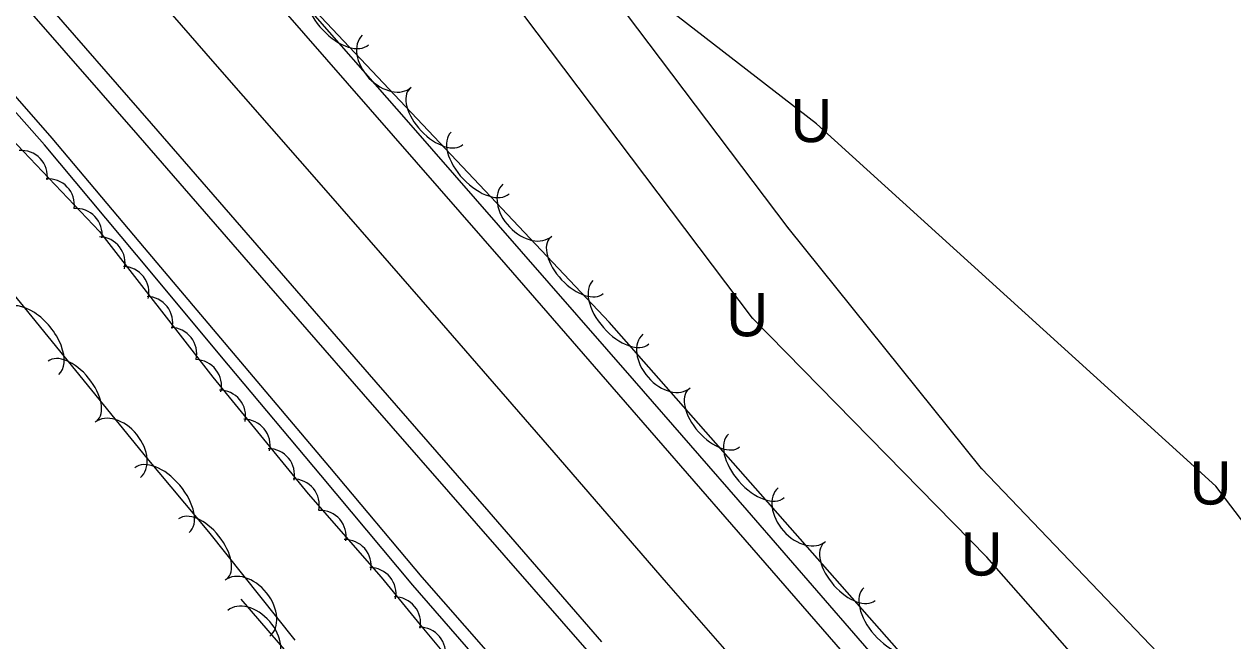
# Model space of a CAD drawing. Extents: x 954793 to 988390, y 1867850 to 1924428.
# Drawn here: x 965627.9 to 965795.7, y 1898518.9 to 1898604.5 of the extents above; entities that cross this region are included whole.
import ezdxf

# ---------------------------------------------------------------- set-up
doc = ezdxf.new("R2010")
doc.units = 0
for name, color, linetype in [('Default', 7, 'Continuous'), ('S_DITCHLINE', 7, 'Continuous'), ('S_EDGE_PAVEMENT', 7, 'Continuous'), ('S_FIBER_OPTIC_CABLE', 7, 'Continuous'), ('S_PAVEMENT_CROWN', 7, 'Continuous'), ('S_SHOULDER', 7, 'Continuous'), ('S_TREE', 7, 'Continuous'), ('S_UNDERGROUND_CABLE', 7, 'Continuous'), ('S_UTL_PT_SYM', 7, 'Continuous'), ('S_WATER_UTILITIES', 7, 'Continuous')]:
    doc.layers.add(name, color=color, linetype=linetype)

msp = doc.modelspace()

# ---------------------------------------------------------------- linework, layer by layer
at = {"layer": 'S_DITCHLINE'}
for points in [[(965786.15, 1898410.32), (965777.81, 1898419.35), (965765.63, 1898432.6), (965753.46, 1898445.85), (965741.29, 1898459.09), (965729.12, 1898472.34), (965717.31, 1898485.9), (965705.51, 1898499.46), (965693.7, 1898513.02), (965681.9, 1898526.58), (965669.1, 1898541.87), (965656.31, 1898557.16), (965643.51, 1898572.44), (965630.72, 1898587.73), (965614.5, 1898606.07), (965598.28, 1898624.4), (965586.73, 1898638.09), (965575.18, 1898651.77), (965563.62, 1898665.45), (965552.07, 1898679.14), (965539.1, 1898693.76)], [(965791.86, 1898414.71), (965789.68, 1898413.69), (965786.59, 1898414.13), (965779.11, 1898420.99), (965766.95, 1898434.14), (965754.79, 1898447.29), (965742.63, 1898460.45), (965730.47, 1898473.6), (965718.65, 1898487.13), (965706.83, 1898500.67), (965695.02, 1898514.2), (965683.2, 1898527.73), (965670.35, 1898542.97), (965657.5, 1898558.2), (965644.65, 1898573.43), (965631.8, 1898588.66), (965615.66, 1898607.07), (965599.53, 1898625.48), (965587.97, 1898639.23), (965576.4, 1898652.98), (965564.83, 1898666.73), (965553.26, 1898680.48), (965540.28, 1898695.02)]]:
    msp.add_lwpolyline(points, dxfattribs=at)
at = {"layer": 'S_EDGE_PAVEMENT'}
for points in [[(965741.61, 1898517.31), (965726.19, 1898535.02), (965710.51, 1898553.05), (965694.83, 1898571.08), (965679.2, 1898588.99), (965663.56, 1898606.89), (965648.15, 1898624.57), (965632.74, 1898642.24), (965617.48, 1898659.88), (965602.22, 1898677.51), (965587.3, 1898694.75), (965572.38, 1898711.98), (965557.13, 1898729.75), (965541.89, 1898747.52), (965539.42, 1898750.42)], [(965708.14, 1898518.75), (965692.47, 1898536.77), (965676.8, 1898554.78), (965661.19, 1898572.74), (965645.58, 1898590.7), (965630.17, 1898608.4), (965614.75, 1898626.11), (965599.39, 1898643.82), (965584.03, 1898661.53), (965569.21, 1898678.79), (965554.4, 1898696.05), (965539.02, 1898713.89)]]:
    msp.add_lwpolyline(points, dxfattribs=at)
at = {"layer": 'S_FIBER_OPTIC_CABLE'}
for p, q in [((965729.06, 1898563.68), (965647.19, 1898672.1)), ((965761.6, 1898530.47), (965729.06, 1898563.68)), ((965818.05, 1898466.49), (965761.6, 1898530.47))]:
    msp.add_line(p, q, dxfattribs=at)
at = {"layer": 'S_PAVEMENT_CROWN'}
msp.add_lwpolyline([(965732.68, 1898509.21), (965717.12, 1898526.99), (965701.5, 1898545.01), (965685.88, 1898563.02), (965670.17, 1898581), (965654.46, 1898598.98), (965639.17, 1898616.54), (965623.89, 1898634.1), (965608.39, 1898651.99), (965592.88, 1898669.89), (965578.12, 1898686.97), (965563.36, 1898704.06), (965548.02, 1898721.84), (965532.67, 1898739.61)], dxfattribs=at)
at = {"layer": 'S_SHOULDER'}
for points in [[(965706.43, 1898517.21), (965690.73, 1898535.16), (965675.02, 1898553.12), (965659.39, 1898571.09), (965643.76, 1898589.06), (965628.34, 1898606.7), (965612.92, 1898624.34), (965597.6, 1898642.04), (965582.28, 1898659.75), (965567.44, 1898677.07), (965552.61, 1898694.39), (965537.13, 1898712.22)], [(965937.77, 1898296.15), (965922.28, 1898313.79), (965906.79, 1898331.43), (965892.09, 1898348.42), (965877.39, 1898365.42), (965861.93, 1898383.16), (965846.46, 1898400.9), (965832.8, 1898416.76), (965819.15, 1898432.62), (965804.31, 1898449.43), (965789.48, 1898466.24), (965774.33, 1898483.85), (965759.18, 1898501.45), (965743.74, 1898519.23), (965728.31, 1898537.02), (965712.65, 1898554.97), (965696.99, 1898572.93), (965681.31, 1898590.84), (965665.62, 1898608.76), (965654.79, 1898621.13), (965643.97, 1898633.5)]]:
    msp.add_lwpolyline(points, dxfattribs=at)
at = {"layer": 'S_TREE'}
for points in [[(965444.39, 1898774), (965464.64, 1898750.89), (965489.53, 1898722.55), (965505.39, 1898706.31), (965519.91, 1898690.06), (965533.08, 1898677.75), (965546.83, 1898663.95), (965562.76, 1898644.46), (965589.91, 1898611.83), (965644.93, 1898544.22), (965653.51, 1898534.01), (965665.49, 1898518.97)], [(965831.4, 1898424.47), (965709.15, 1898563.13), (965664.45, 1898610.51), (965657.97, 1898619.1), (965660.38, 1898626.71), (965677.36, 1898624.9), (965695.39, 1898614.25), (965708.1, 1898610.13), (965712.6, 1898615.54), (965713.55, 1898629.59), (965707.56, 1898647.23), (965692.26, 1898658.87), (965677.92, 1898667.36), (965668.43, 1898674.16), (965660.51, 1898686.79), (965661.57, 1898696.29), (965678.92, 1898701.9), (965699.26, 1898701.31), (965729.82, 1898697.88), (965755.57, 1898695.77), (965775.41, 1898696.94), (965798.22, 1898696.59), (965819.38, 1898693.33), (965844.08, 1898690.38)], [(965564.17, 1898660.58), (965583.38, 1898638.65), (965598.22, 1898619.95), (965613.56, 1898602.37), (965624.28, 1898590.52), (965638.36, 1898575.71), (965654.11, 1898555.48), (965667.34, 1898539.3), (965677.47, 1898527.7), (965682.91, 1898521.11), (965690.33, 1898512.2), (965698.7, 1898502.82), (965705.86, 1898494.95), (965768.38, 1898423.33), (965782.03, 1898408.69)], [(965658.01, 1898524.65), (965712.12, 1898461.87), (965731.91, 1898437.82), (965755.49, 1898415.1), (965768.57, 1898402.26), (965778.23, 1898391.16), (965785.14, 1898383.07)]]:
    msp.add_lwpolyline(points, dxfattribs=at)
for centre, start, end in [((965627.5, 1898583.32), 352.7439, 94.3408), ((965631.25, 1898579.37), 352.7439, 94.3408), ((965635.11, 1898575.26), 352.7439, 94.3408), ((965638.3, 1898571.32), 347.1192, 88.7161), ((965641.61, 1898567.2), 347.1192, 88.7161), ((965644.9, 1898563.04), 347.1192, 88.7161), ((965648.24, 1898558.74), 347.1192, 88.7161), ((965651.68, 1898554.27), 347.1192, 88.7161), ((965655.03, 1898550.04), 348.479, 90.0759), ((965658.43, 1898545.99), 348.479, 90.0759), ((965661.82, 1898541.91), 348.479, 90.0759), ((965665.26, 1898537.7), 348.479, 90.0759), ((965669, 1898533.35), 350.3278, 91.9248), ((965672.46, 1898529.29), 350.3278, 91.9248), ((965675.92, 1898525.4), 348.7244, 90.3214), ((965679.33, 1898521.33), 348.7244, 90.3214), ((965682.8, 1898517.13), 348.9939, 90.5908)]:
    msp.add_arc(centre, 3.64, start, end, dxfattribs=at)
for centre, major_axis, ratio, start_param, end_param in [((965671.72, 1898605.9), (4.03, -4.27), 0.55008, 3.141593, 6.283185), ((965678.26, 1898599.34), (3.4, -3.6), 0.685311, 3.141593, 6.283185), ((965685.14, 1898591.67), (3.67, -3.89), 0.540699, 3.141593, 6.283185), ((965691.23, 1898585.22), (4.03, -4.27), 0.55008, 3.141593, 6.283185), ((965697.77, 1898578.66), (3.4, -3.6), 0.685311, 3.141593, 6.283185), ((965704.65, 1898570.99), (3.67, -3.89), 0.540699, 3.141593, 6.283185), ((965710.78, 1898564.49), (3.88, -4.4), 0.55008, 3.141593, 6.283185), ((965629.02, 1898560.41), (-3.7, 4.55), 0.550108, 3.141608, 6.283201), ((965717.1, 1898557.71), (3.28, -3.72), 0.685311, 3.141593, 6.283185), ((965634.62, 1898553.53), (-3.37, 4.15), 0.540728, 3.141608, 6.2832), ((965723.72, 1898549.81), (3.54, -4.01), 0.540699, 3.141593, 6.283185), ((965640.92, 1898545.37), (-3.13, 3.84), 0.685347, 3.141618, 6.28321), ((965729.58, 1898543.16), (3.88, -4.4), 0.55008, 3.141593, 6.283185), ((965647.06, 1898538.39), (-3.78, 4.49), 0.550079, 3.141593, 6.283185), ((965735.9, 1898536.39), (3.28, -3.72), 0.685311, 3.141593, 6.283185), ((965652.7, 1898531.62), (-3.33, 4.18), 0.540698, 3.141593, 6.283185), ((965742.52, 1898528.49), (3.54, -4.01), 0.540699, 3.141593, 6.283185), ((965658.92, 1898523.4), (-3.09, 3.88), 0.685309, 3.141593, 6.283185), ((965748.39, 1898521.84), (3.88, -4.4), 0.55008, 3.141593, 6.283185), ((965659.44, 1898519.34), (-3.24, 3.75), 0.685311, 3.141593, 6.283185)]:
    msp.add_ellipse(centre, major_axis=major_axis, ratio=ratio, start_param=start_param, end_param=end_param, dxfattribs=at)
at = {"layer": 'S_UNDERGROUND_CABLE'}
for p, q in [((965729.05, 1898563.69), (965647.19, 1898672.1)), ((965737.94, 1898590.65), (965641.53, 1898665.32)), ((965793.38, 1898540.34), (965737.94, 1898590.65)), ((965761.6, 1898530.47), (965729.05, 1898563.69)), ((965834.49, 1898486.4), (965793.38, 1898540.34)), ((965818.05, 1898466.46), (965761.6, 1898530.47))]:
    msp.add_line(p, q, dxfattribs=at)
at = {"layer": 'S_UTL_PT_SYM'}
for points in [[(965733.98, 1898576.21), (965733.98, 1898576.26), (965733.98, 1898576.21), (965733.93, 1898576.21), (965733.98, 1898576.21), (965733.98, 1898576.16), (965733.98, 1898576.21), (965734.03, 1898576.21)], [(965729.06, 1898563.68), (965729.06, 1898563.73), (965729.06, 1898563.68), (965729.01, 1898563.68), (965729.06, 1898563.68), (965729.06, 1898563.63), (965729.06, 1898563.68), (965729.11, 1898563.68)], [(965760.84, 1898542.8), (965760.84, 1898542.85), (965760.84, 1898542.8), (965760.79, 1898542.8), (965760.84, 1898542.8), (965760.84, 1898542.75), (965760.84, 1898542.8), (965760.89, 1898542.8)], [(965761.6, 1898530.47), (965761.6, 1898530.52), (965761.6, 1898530.47), (965761.55, 1898530.47), (965761.6, 1898530.47), (965761.6, 1898530.42), (965761.6, 1898530.47), (965761.65, 1898530.47)]]:
    msp.add_lwpolyline(points, dxfattribs=at)
at = {"layer": 'S_WATER_UTILITIES'}
for p, q in [((965733.98, 1898576.21), (965653.75, 1898682.49)), ((965760.84, 1898542.8), (965733.98, 1898576.21)), ((965828.13, 1898472.54), (965760.84, 1898542.8))]:
    msp.add_line(p, q, dxfattribs=at)

# ---------------------------------------------------------------- texts
at = {"layer": 'Default'}
for p in [(965734.31, 1898588.1), (965725.42, 1898561.15), (965789.75, 1898537.79), (965757.97, 1898527.93)]:
    msp.add_text('U', height=6, rotation=360, dxfattribs=at).set_placement(p)

doc.saveas('drawing.dxf')
